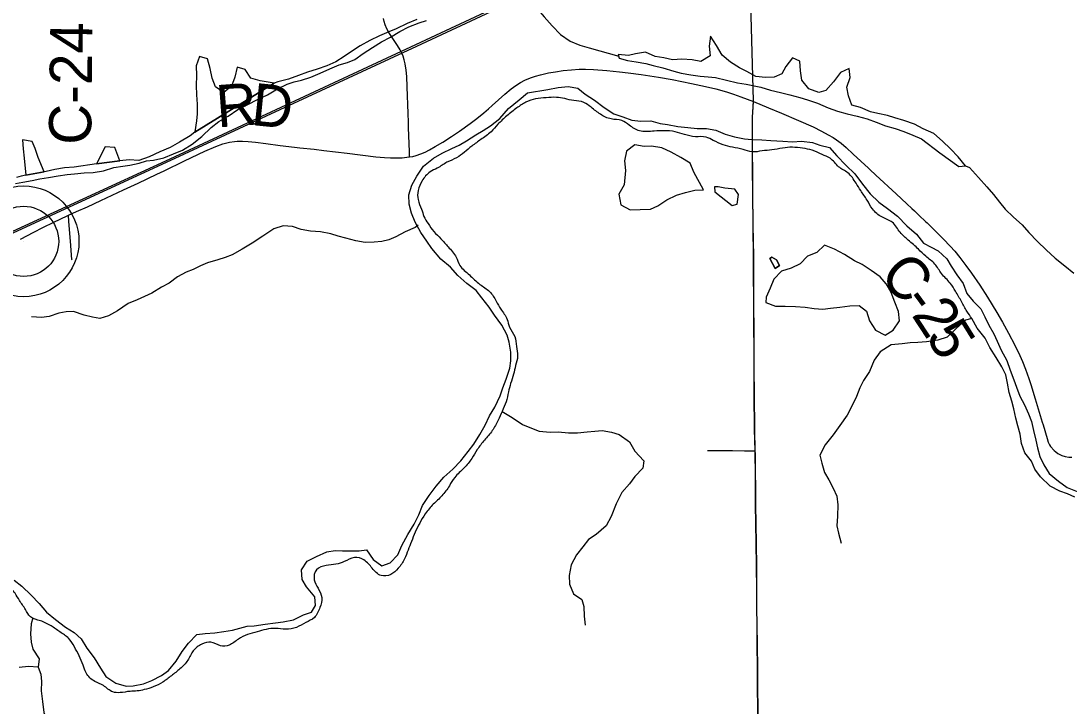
# Model space of a CAD drawing. Extents: x -87 to 2145, y -2128 to 440.
# Drawn here: x 82.91 to 120.1, y -946.28 to -921.98 of the extents above; entities that cross this region are included whole.
import ezdxf

# ---------------------------------------------------------------- set-up
doc = ezdxf.new("R2010")
doc.units = 0
for name, color, linetype in [('GM_X_County_Road', 7, 'Continuous'), ('GM_X_County_Road_Text', 7, 'Continuous'), ('GM_X_Major_River', 7, 'Continuous'), ('GM_X_Minor_Lake', 7, 'Continuous'), ('GM_X_Minor_River', 7, 'Continuous'), ('GM_X_Rail_Line', 7, 'Continuous'), ('GM_X_Township', 7, 'Continuous'), ('GM_X_Township_Road', 7, 'Continuous'), ('GM_X_Township_Text', 7, 'Continuous'), ('GM_X_Unincorporated', 7, 'Continuous'), ('GM_X_Unincorporated_Location', 7, 'Continuous')]:
    doc.layers.add(name, color=color, linetype=linetype)

msp = doc.modelspace()

# ---------------------------------------------------------------- linework, layer by layer
at = {"layer": 'GM_X_County_Road'}
for points in [[(96.697, -926.806), (96.691, -926.625), (96.664, -925.757), (96.663, -925.576), (96.653, -925.265), (96.617, -924.315), (96.6, -923.956), (96.578, -923.728), (96.542, -923.501), (96.51, -923.358), (96.472, -923.233), (96.427, -923.127), (96.365, -923.012), (96.268, -922.86), (95.966, -922.391), (95.895, -922.262), (95.835, -922.127), (95.795, -922.003), (95.772, -921.891)], [(96.697, -926.806), (96.81, -926.786), (96.939, -926.753), (97.096, -926.7), (97.248, -926.636), (97.411, -926.555), (97.612, -926.441), (97.879, -926.28), (98.183, -926.084), (98.469, -925.891), (98.844, -925.625), (99.081, -925.447), (99.336, -925.24), (99.499, -925.101), (99.635, -924.982), (100.085, -924.575), (100.299, -924.397), (100.469, -924.272), (100.634, -924.168), (100.792, -924.086), (100.987, -924.003), (101.171, -923.939), (101.344, -923.891), (101.631, -923.826), (101.872, -923.783), (102.147, -923.745), (102.44, -923.714), (102.717, -923.696), (102.945, -923.694), (103.223, -923.706), (103.696, -923.744), (104.153, -923.787), (104.462, -923.823), (104.916, -923.888), (105.532, -923.982), (106.017, -924.064), (106.709, -924.197), (107.206, -924.303), (107.572, -924.393), (107.95, -924.499), (108.2, -924.577), (108.461, -924.672), (108.907, -924.836)], [(108.968, -937.241), (108.953, -936.477), (108.939, -935.233), (108.93, -934.313), (108.932, -933.691), (108.928, -932.79), (108.922, -932.216), (108.917, -931.806), (108.914, -931.052), (108.914, -930.609), (108.914, -930.396), (108.912, -930.216), (108.905, -929.889), (108.902, -929.758), (108.896, -929.25), (108.885, -928.086), (108.878, -927.25), (108.874, -926.725), (108.872, -925.97), (108.875, -925.395), (108.885, -925.23), (108.907, -924.836)], [(108.907, -924.836), (109.433, -925.063), (109.903, -925.258), (110.507, -925.516), (111.017, -925.743), (111.312, -925.888), (111.559, -926.022), (111.729, -926.123), (111.853, -926.204), (112.012, -926.322), (112.189, -926.471), (112.445, -926.703), (112.985, -927.207), (113.032, -927.251), (113.25, -927.451), (113.971, -928.121), (114.345, -928.466), (114.525, -928.634), (114.62, -928.724), (114.714, -928.814), (114.786, -928.882), (115.012, -929.095), (115.067, -929.149), (115.122, -929.201), (115.249, -929.326), (115.643, -929.718), (115.881, -929.969), (116.045, -930.154), (116.224, -930.369), (116.445, -930.655), (116.647, -930.935), (116.933, -931.356), (117.209, -931.784), (117.546, -932.328), (117.745, -932.668), (117.96, -933.057), (118.179, -933.48), (118.359, -933.849), (118.453, -934.06), (118.561, -934.335), (118.678, -934.66), (118.75, -934.879), (118.905, -935.381), (119.082, -935.979), (119.15, -936.215), (119.182, -936.308), (119.322, -936.796), (119.366, -936.918), (119.412, -937.02), (119.445, -937.073), (119.571, -937.214), (119.629, -937.269), (119.706, -937.326), (119.775, -937.366), (119.845, -937.401), (119.967, -937.436), (120.094, -937.453), (120.206, -937.46)], [(84.591, -928.878), (84.879, -928.746), (85.269, -928.574), (85.743, -928.348), (86.545, -927.972), (87.067, -927.732), (87.734, -927.417), (87.986, -927.297), (88.711, -926.949), (89.439, -926.608), (89.828, -926.436), (90.072, -926.343), (90.306, -926.281), (90.482, -926.256), (90.579, -926.247), (90.774, -926.246), (90.969, -926.256), (91.228, -926.285), (91.602, -926.336), (92.106, -926.401), (92.612, -926.461), (92.808, -926.482), (93.313, -926.533), (93.655, -926.573), (94.485, -926.678), (95.496, -926.8), (95.807, -926.829), (96.021, -926.841), (96.235, -926.843), (96.432, -926.833), (96.679, -926.809), (96.697, -926.806)], [(82.894, -929.719), (83.359, -929.479), (83.679, -929.314), (84.078, -929.124), (84.551, -928.896), (84.591, -928.878)], [(109.106, -950.659), (109.105, -950.531), (109.088, -948.875), (109.075, -947.612), (109.068, -946.923), (109.053, -945.086), (109.044, -943.971), (109.037, -943.561), (109.027, -942.659), (109.024, -942.15), (109.018, -941.33), (109.007, -940.511), (108.987, -939.149), (108.983, -938.444), (108.981, -938.084), (108.97, -937.33), (108.968, -937.241)]]:
    msp.add_lwpolyline(points, dxfattribs=at)
at = {"layer": 'GM_X_Major_River'}
for points in [[(98.718, -926.232), (99.052, -926.026), (99.305, -925.87), (99.568, -925.703), (99.902, -925.448), (100.208, -925.092), (100.584, -924.787), (100.882, -924.536)], [(100.882, -924.536), (101.611, -924.412), (101.972, -924.347), (102.323, -924.303), (102.673, -924.368), (102.929, -924.583), (103.266, -924.798), (103.602, -925.054), (103.949, -925.28), (104.268, -925.385), (104.586, -925.5), (104.906, -925.536), (105.256, -925.531), (105.595, -925.617), (105.855, -925.651), (106.224, -925.727), (106.574, -925.762), (106.904, -925.797), (107.234, -925.793), (107.564, -925.858), (107.902, -925.994), (108.23, -926.099), (108.58, -926.165), (108.84, -926.189), (109.2, -926.195), (109.52, -926.22), (109.95, -926.247), (110.29, -926.272), (110.611, -926.247), (111, -926.294), (111.259, -926.388), (111.598, -926.474), (111.863, -926.768), (112.178, -927.104), (112.504, -927.41), (112.768, -927.775), (113.043, -928.11), (113.358, -928.416), (113.665, -928.631), (114.011, -928.907), (114.346, -929.254), (114.691, -929.55), (114.937, -929.864), (115.205, -930.009), (115.463, -930.134), (115.769, -930.419), (115.924, -930.682), (116.12, -930.986), (116.345, -931.3), (116.479, -931.653), (116.705, -931.928), (116.971, -932.192), (117.117, -932.475), (117.262, -932.778), (117.437, -933.082), (117.553, -933.344), (117.698, -933.657), (117.892, -934.031), (118.017, -934.364), (118.141, -934.717), (118.237, -934.969), (118.362, -935.292), (118.527, -935.605), (118.662, -935.918), (118.768, -936.19), (118.843, -936.512), (118.927, -936.854), (118.983, -937.126), (119.068, -937.428), (119.213, -937.731), (119.399, -938.034), (119.725, -938.31), (120.041, -938.526), (120.39, -938.672)], [(82.937, -942.028), (83.272, -942.354), (83.557, -942.649), (83.813, -942.953), (84.139, -943.219), (84.485, -943.484), (84.792, -943.669), (85.048, -943.904), (85.243, -944.227), (85.508, -944.572), (85.732, -944.936), (85.917, -945.24), (86.274, -945.476), (86.643, -945.581), (86.893, -945.565), (87.254, -945.5), (87.557, -945.374), (87.89, -945.199), (88.143, -945.023), (88.419, -944.686), (88.634, -944.348), (88.859, -944.051), (89.155, -943.745), (89.446, -943.709), (89.786, -943.684), (90.107, -943.639), (90.418, -943.594), (90.68, -943.517), (90.931, -943.451), (91.182, -943.435), (91.573, -943.38), (91.944, -943.336), (92.215, -943.3), (92.576, -943.225), (92.94, -943.05), (93.221, -942.954), (93.366, -942.716), (93.34, -942.405), (93.036, -942.049), (92.89, -941.797), (92.865, -941.456), (93.061, -941.148), (93.394, -940.982), (93.767, -940.818), (94.058, -940.762), (94.318, -940.776), (94.578, -940.78), (94.908, -940.775), (95.169, -940.739), (95.404, -941.083), (95.71, -941.308), (96.012, -941.202), (96.287, -940.916), (96.423, -940.587), (96.639, -940.2), (96.866, -939.832), (97.031, -939.504), (97.157, -939.165), (97.393, -938.818), (97.638, -938.481), (97.914, -938.165), (98.239, -937.879), (98.524, -937.583), (98.779, -937.256), (98.974, -936.998), (99.19, -936.651), (99.385, -936.323), (99.541, -935.995), (99.726, -935.687), (99.913, -935.279), (100.007, -935), (100.132, -934.691), (100.259, -934.302), (100.293, -934.042), (100.288, -933.731), (100.234, -933.38), (100.168, -933.128), (99.973, -932.775), (99.709, -932.42), (99.523, -932.136), (99.258, -931.802), (99.062, -931.548), (98.726, -931.292), (98.411, -931.007), (98.155, -930.712), (97.809, -930.427), (97.495, -930.051), (97.309, -929.798), (97.094, -929.484), (96.9, -929.12), (96.765, -928.807), (96.69, -928.486), (96.675, -928.155), (96.781, -927.805), (96.956, -927.487), (97.192, -927.14), (97.547, -926.855), (97.85, -926.669), (98.193, -926.504), (98.456, -926.388), (98.718, -926.232)], [(120.306, -938.876), (120.048, -938.761), (119.779, -938.656), (119.433, -938.479), (119.089, -938.152), (118.894, -937.878), (118.769, -937.595), (118.535, -937.3), (118.411, -936.967), (118.367, -936.645), (118.283, -936.343), (118.218, -936.071), (118.144, -935.739), (118.07, -935.467), (117.975, -935.165), (117.922, -934.833), (117.858, -934.531), (117.713, -934.248), (117.519, -933.924), (117.296, -933.569), (117.122, -933.235), (116.839, -932.879), (116.655, -932.535)], [(82.67, -941.813), (82.937, -942.028)]]:
    msp.add_lwpolyline(points, dxfattribs=at)
for points in [[(116.655, -932.535), (116.48, -932.281), (116.287, -931.937), (116.073, -931.572), (115.889, -931.288), (115.575, -930.941), (115.341, -930.606), (115.017, -930.329), (114.761, -930.084), (114.397, -929.757), (114.112, -929.481), (113.829, -929.125), (113.462, -928.937), (113.127, -928.65), (112.933, -928.336), (112.71, -928.001), (112.545, -927.738), (112.251, -927.371), (111.925, -927.155), (111.621, -926.849), (111.343, -926.723), (110.986, -926.566), (110.647, -926.5), (110.287, -926.463), (109.936, -926.496), (109.555, -926.559), (109.214, -926.593), (108.853, -926.626), (108.534, -926.54), (108.165, -926.463), (107.827, -926.377), (107.479, -926.22), (107.221, -926.105), (106.841, -926.088), (106.453, -926.01), (106.124, -925.914), (105.725, -925.877), (105.384, -925.89), (104.854, -925.881), (104.497, -925.684), (104.23, -925.518), (103.851, -925.461), (103.474, -925.294), (103.139, -925.047), (102.882, -924.872), (102.533, -924.806), (102.204, -924.74), (101.914, -924.694), (101.544, -924.708), (101.173, -924.751), (100.83, -924.865), (100.506, -925.069), (100.15, -925.354), (99.834, -925.648), (99.589, -925.914), (99.233, -926.188), (98.908, -926.423), (98.644, -926.639), (98.37, -926.834), (98.027, -926.998), (97.682, -927.202), (97.43, -927.338), (97.143, -927.654), (97.007, -927.992), (97, -928.322), (97.124, -928.655), (97.209, -928.917), (97.354, -929.17), (97.559, -929.454), (97.814, -929.709), (98.068, -929.995), (98.352, -930.36), (98.486, -930.653), (98.82, -930.99), (99.194, -931.327), (99.539, -931.584), (99.772, -931.919), (99.937, -932.202), (100.16, -932.567), (100.245, -932.839), (100.429, -933.173), (100.492, -933.525), (100.535, -933.866), (100.459, -934.206), (100.393, -934.515), (100.286, -934.844), (100.21, -935.143), (100.123, -935.492), (99.987, -935.83), (99.84, -936.148), (99.633, -936.515), (99.356, -936.851), (99.1, -937.187), (98.903, -937.504), (98.637, -937.839), (98.3, -938.174), (98.114, -938.471)], [(98.114, -938.471), (97.847, -938.827), (97.541, -939.122), (97.254, -939.468), (97.058, -939.795), (96.901, -940.112), (96.765, -940.451), (96.649, -940.749), (96.522, -941.067), (96.296, -941.394), (96.031, -941.62), (95.69, -941.654), (95.375, -941.398), (95.081, -941.102), (94.742, -941.016), (94.379, -941.159), (94.087, -941.254), (93.736, -941.298), (93.393, -941.452), (93.316, -941.802), (93.45, -942.105), (93.584, -942.438), (93.517, -942.787), (93.32, -943.144), (93.016, -943.319), (92.682, -943.493), (92.301, -943.557), (91.941, -943.53), (91.61, -943.565), (91.288, -943.649), (90.946, -943.743), (90.623, -943.908), (90.299, -944.122), (89.988, -944.147), (89.65, -944.021), (89.329, -944.085), (89.024, -944.32), (88.827, -944.657), (88.551, -944.963), (88.246, -945.208), (87.941, -945.433), (87.598, -945.607), (87.286, -945.702), (87.035, -945.747), (86.784, -945.763), (86.423, -945.807), (86.163, -945.782), (85.837, -945.556), (85.53, -945.41), (85.216, -945.104), (85.111, -944.831), (84.977, -944.498), (84.803, -944.185), (84.599, -943.88), (84.293, -943.655), (83.977, -943.439), (83.6, -943.261), (83.243, -943.115), (83.068, -942.861), (82.854, -942.537), (82.699, -942.283), (82.415, -941.948), (82.141, -941.622), (81.867, -941.327), (81.663, -940.992), (81.419, -940.657), (81.106, -940.311), (80.911, -940.017), (80.617, -939.731), (80.402, -939.467), (80.097, -939.191), (79.972, -938.918), (79.648, -938.591), (79.374, -938.296), (79.1, -937.96), (78.785, -937.664), (78.461, -937.347), (78.103, -937.241), (77.783, -937.225), (77.442, -937.289), (77.133, -937.223), (76.804, -937.157), (76.545, -937.082), (76.185, -937.055), (75.805, -937.058), (75.456, -937.002), (75.186, -936.966), (74.886, -936.951), (74.544, -937.035), (74.193, -937.098), (73.873, -937.042), (73.505, -936.945), (73.186, -936.859), (72.908, -936.758)]]:
    msp.add_spline(points, degree=3, dxfattribs=at)
at = {"layer": 'GM_X_Minor_Lake'}
for p, q in [((89.074, -925.934), (91.888, -924.196)), ((85.584, -927.053), (86.419, -926.947)), ((116.192, -927.149), (116.433, -927.123)), ((83.079, -927.45), (83.736, -927.337)), ((107.521, -927.873), (107.538, -928.043))]:
    msp.add_line(p, q, dxfattribs=at)
for points in [[(116.433, -927.123), (116.168, -926.808), (115.892, -926.523), (115.616, -926.248), (115.3, -925.972), (114.922, -925.816), (114.615, -925.65), (114.237, -925.514), (113.918, -925.419), (113.659, -925.334), (113.32, -925.269), (113.06, -925.204), (112.702, -925.058), (112.393, -924.973), (112.279, -924.641), (112.214, -924.329), (112.339, -923.99), (112.294, -923.669), (111.992, -923.814), (111.746, -924.141), (111.471, -924.447), (111.219, -924.523), (110.871, -924.387), (110.616, -924.083), (110.571, -923.751), (110.547, -923.41), (110.288, -923.286), (110.053, -923.603), (109.909, -923.861), (109.636, -923.977), (109.326, -923.992), (108.986, -923.957), (108.669, -923.781), (108.41, -923.647), (108.083, -923.441), (107.797, -923.196), (107.592, -922.852), (107.378, -922.528), (107.332, -922.878), (107.366, -923.219), (107.033, -923.424), (106.723, -923.359), (106.363, -923.334), (106.033, -923.359), (105.723, -923.294), (105.414, -923.249), (105.066, -923.093), (104.715, -923.147), (104.463, -923.204), (104.104, -923.168)], [(104.104, -923.168), (104.132, -923.299), (104.43, -923.384), (104.74, -923.428), (105.089, -923.494), (105.349, -923.558), (105.688, -923.644), (106.076, -923.77), (106.335, -923.834), (106.684, -923.9), (107.014, -923.945), (107.294, -923.97), (107.554, -923.994), (107.943, -924.08), (108.342, -924.177), (108.641, -924.222), (109.16, -924.33), (109.509, -924.436), (109.858, -924.522), (110.197, -924.607), (110.546, -924.703), (110.825, -924.778), (111.173, -924.903), (111.551, -925.06), (111.889, -925.185), (112.228, -925.281), (112.587, -925.357), (112.936, -925.453), (113.254, -925.578), (113.593, -925.704), (113.932, -925.8), (114.24, -925.905), (114.558, -926.04), (114.867, -926.165), (115.519, -926.657), (116.192, -927.149)], [(91.888, -924.196), (91.392, -924.109), (91.063, -924.013), (90.869, -923.709), (90.581, -923.624), (90.494, -923.983), (90.377, -924.301), (90.103, -924.527), (89.816, -924.321), (89.692, -924.008), (89.619, -923.676), (89.526, -923.324), (89.247, -923.239), (89.13, -923.577), (89.134, -923.918), (89.127, -924.269), (89.141, -924.6), (89.164, -924.941), (89.157, -925.281), (89.142, -925.532), (89.076, -925.922)], [(89.076, -925.922), (89.074, -925.934)], [(83.736, -927.337), (83.513, -926.832), (83.409, -926.51), (83.304, -926.257), (82.965, -926.201), (82.989, -926.522), (83.022, -926.853), (83.079, -927.45)], [(86.419, -926.947), (86.242, -926.471), (85.902, -926.445), (85.584, -927.053)], [(107.135, -927.974), (106.791, -927.348), (106.657, -927.025), (106.33, -926.828), (105.984, -926.641), (105.646, -926.485), (105.287, -926.428), (105.027, -926.433), (104.688, -926.377), (104.403, -926.602), (104.326, -926.941), (104.36, -927.292), (104.32, -927.793)], [(104.32, -927.793), (104.123, -928.13), (104.196, -928.502), (104.523, -928.688), (104.883, -928.675), (105.254, -928.662), (105.506, -928.536), (105.831, -928.332), (106.174, -928.158), (106.496, -928.064), (106.828, -927.98), (107.135, -927.974)], [(108.33, -928.479), (108.367, -928.139), (108.24, -927.946), (107.89, -927.92), (107.651, -927.865), (107.521, -927.873)], [(107.538, -928.043), (108.149, -928.526), (108.33, -928.479)], [(113.612, -931.306), (113.405, -931.062), (113.079, -930.837), (112.762, -930.621), (112.484, -930.496), (112.137, -930.27), (111.78, -930.074), (111.422, -929.938), (111.157, -930.194), (110.824, -930.329), (110.56, -930.596), (110.237, -930.751), (109.895, -930.856), (109.63, -931.142), (109.495, -931.46), (109.359, -931.779), (109.346, -931.969)], [(109.554, -930.366), (109.483, -930.415), (109.677, -930.759)], [(109.677, -930.759), (109.483, -930.415), (109.554, -930.366), (109.723, -930.459), (109.829, -930.652), (109.677, -930.759)], [(109.677, -930.759), (109.829, -930.652), (109.723, -930.459), (109.554, -930.366)], [(109.346, -931.969), (109.684, -932.105), (110.025, -932.1), (110.395, -932.106), (110.735, -932.132), (111.055, -932.187), (111.365, -932.202), (111.635, -932.176), (111.966, -932.131), (112.318, -932.087), (112.658, -932.072), (112.915, -932.277), (113.02, -932.619), (113.234, -932.954), (113.572, -933.129), (113.865, -932.954), (114.081, -932.617), (114.056, -932.285), (113.921, -931.963), (113.787, -931.62), (113.612, -931.306)]]:
    msp.add_lwpolyline(points, dxfattribs=at)
at = {"layer": 'GM_X_Minor_River'}
for p, q in [((91.888, -924.196), (89.074, -925.934)), ((89.074, -925.934), (88.912, -926.053)), ((86.419, -926.947), (85.584, -927.053)), ((86.75, -926.913), (86.419, -926.947))]:
    msp.add_line(p, q, dxfattribs=at)
for points in [[(100.6, -920.786), (100.655, -920.873), (100.898, -921.179), (101.181, -921.496), (101.473, -921.833), (101.765, -922.16), (102.058, -922.467), (102.402, -922.695), (102.739, -922.843), (103.077, -922.941), (104.12, -923.235)], [(82.719, -927.744), (82.97, -927.697), (83.311, -927.642), (83.582, -927.586), (83.883, -927.541), (84.225, -927.476), (84.546, -927.431), (84.806, -927.404), (85.147, -927.369), (85.468, -927.364), (85.839, -927.3), (86.201, -927.185), (86.522, -927.13), (86.773, -927.103), (87.104, -927.028), (87.366, -926.942), (87.617, -926.916), (87.978, -926.841), (88.321, -926.696), (88.643, -926.57), (88.987, -926.355), (89.322, -926.079), (89.657, -925.764), (89.931, -925.547), (90.264, -925.362), (90.609, -925.127), (90.962, -924.942), (91.305, -924.766), (91.658, -924.601), (92.012, -924.386), (92.355, -924.231), (92.606, -924.145), (92.858, -924.088), (93.2, -923.983), (93.532, -923.838), (93.875, -923.683), (94.198, -923.537), (94.499, -923.462), (94.751, -923.355), (95.055, -923.139), (95.379, -922.924), (95.702, -922.728), (96.025, -922.563), (96.349, -922.357), (96.672, -922.192), (97.035, -922.047), (97.296, -921.971)], [(96.956, -921.935), (96.614, -922.071), (96.22, -922.265), (95.968, -922.371), (95.626, -922.517), (95.283, -922.682), (94.949, -922.867), (94.636, -923.063), (94.383, -923.249), (94.079, -923.435), (93.767, -923.571), (93.414, -923.696), (93.082, -923.801), (92.76, -923.916), (92.398, -924.051), (92.026, -924.146), (91.888, -924.196)], [(88.912, -926.053), (88.538, -926.278), (88.204, -926.474), (87.842, -926.628), (87.458, -926.803), (87.086, -926.938), (86.75, -926.913)], [(85.584, -927.053), (84.8, -927.174), (84.449, -927.199), (84.108, -927.253), (83.805, -927.324)], [(116.433, -927.123), (116.571, -927.179), (116.893, -927.537), (117.185, -927.865), (117.418, -928.141), (117.632, -928.406), (117.836, -928.661), (118.129, -928.949), (118.443, -929.216), (118.677, -929.482), (118.989, -929.81), (119.292, -930.098), (119.615, -930.396), (119.959, -930.675), (120.273, -930.932)], [(82.913, -927.494), (82.752, -927.534)], [(83.805, -927.324), (83.736, -927.337), (83.079, -927.45), (82.913, -927.494)], [(97.004, -929.226), (96.892, -929.304), (96.548, -929.467), (96.214, -929.639), (95.961, -929.744), (95.71, -929.809), (95.439, -929.833), (95.129, -929.836), (94.79, -929.788), (94.432, -929.69), (94.164, -929.614), (93.906, -929.538), (93.537, -929.46), (93.188, -929.442), (92.849, -929.384), (92.542, -929.277), (92.212, -929.25), (91.879, -929.353), (91.493, -929.615), (91.117, -929.867), (90.762, -930.08), (90.407, -930.282), (90.155, -930.377), (89.893, -930.451), (89.53, -930.563), (89.277, -930.668), (89.024, -930.803), (88.772, -930.897), (88.468, -931.061), (88.162, -931.284), (87.899, -931.429), (87.554, -931.642), (87.291, -931.756), (87.028, -931.88), (86.715, -932.004), (86.338, -932.266), (86.014, -932.439), (85.702, -932.532), (85.443, -932.487), (85.154, -932.42), (84.767, -932.291), (84.517, -932.296), (84.256, -932.35), (83.903, -932.462), (83.642, -932.507), (83.282, -932.479)], [(116.655, -932.535), (116.434, -932.595), (116.099, -932.89), (115.783, -933.195), (115.451, -933.31), (115.04, -933.364), (114.739, -933.389), (114.468, -933.404), (114.178, -933.43), (113.787, -933.474), (113.402, -933.718), (113.187, -934.015), (113.02, -934.423), (112.805, -934.74), (112.681, -934.999), (112.556, -935.298), (112.379, -935.676), (112.224, -935.964), (111.968, -936.33), (111.732, -936.667), (111.446, -937.013), (111.26, -937.381), (111.326, -937.663), (111.43, -938.005), (111.576, -938.258), (111.732, -938.561), (111.867, -938.834), (111.892, -939.145), (111.886, -939.546), (111.86, -939.886), (111.926, -940.148), (112.01, -940.51)], [(99.987, -935.83), (100.341, -936.047), (100.707, -936.293), (100.965, -936.407), (101.294, -936.533), (101.683, -936.569), (101.974, -936.553), (102.334, -936.589), (102.654, -936.594), (103.005, -936.559), (103.276, -936.533), (103.536, -936.507), (103.866, -936.573), (104.135, -936.647), (104.501, -936.913), (104.695, -937.247), (105.01, -937.583), (104.976, -937.843), (104.691, -938.139), (104.507, -938.396), (104.231, -938.713), (104.034, -939.111), (103.857, -939.559), (103.681, -939.897), (103.326, -940.202), (103.053, -940.378), (102.848, -940.635), (102.624, -940.923), (102.428, -941.27), (102.361, -941.65), (102.376, -941.961), (102.521, -942.304), (102.818, -942.499), (102.884, -942.75), (102.898, -943.091), (102.933, -943.413)], [(83.327, -943.149), (83.265, -943.366), (83.25, -943.716), (83.275, -944.017), (83.331, -944.269), (83.556, -944.603), (83.521, -944.903), (83.181, -944.878), (82.84, -944.913)], [(83.521, -944.903), (83.617, -945.155), (83.642, -945.416), (83.627, -945.746), (83.671, -946.118), (83.725, -946.509), (83.831, -946.771), (83.996, -947.085), (84.263, -947.289), (84.52, -947.433), (84.889, -947.519), (85.258, -947.655), (85.597, -947.7), (85.897, -947.694), (86.219, -947.599), (86.501, -947.503), (86.852, -947.458), (87.118, -947.753), (87.212, -948.085), (87.197, -948.415), (87.352, -948.738), (87.256, -949.088)]]:
    msp.add_lwpolyline(points, dxfattribs=at)
at = {"layer": 'GM_X_Rail_Line'}
for points in [[(-21.617, -967.666), (-6.546, -964.616), (-3.561, -963.932), (-1.566, -963.442), (0.118, -962.931), (1.699, -962.4), (3.838, -961.601), (28.759, -951.515), (59.571, -939.152), (75.84, -932.552), (88.203, -926.87), (96.925, -922.819), (105.55, -918.791), (110.482, -916.484), (112.175, -915.737), (113.919, -915.034), (115.097, -914.6), (116.786, -914.024), (117.94, -913.664), (119.191, -913.298), (120.413, -912.979)], [(-21.617, -967.73), (-6.533, -964.677), (-3.546, -963.993), (-1.549, -963.503), (0.137, -962.99), (1.72, -962.459), (3.86, -961.659), (28.782, -951.573), (59.595, -939.21), (75.865, -932.609), (88.229, -926.926), (96.951, -922.876), (105.577, -918.848), (110.508, -916.541), (112.2, -915.794), (113.942, -915.093), (115.118, -914.659), (116.805, -914.084), (117.959, -913.724), (119.208, -913.358), (120.428, -913.039)]]:
    msp.add_lwpolyline(points, dxfattribs=at)
at = {"layer": 'GM_X_Township'}
msp.add_lwpolyline([(109.062, -946.909), (109.047, -945.072), (109.038, -943.957), (109.031, -943.547), (109.021, -942.644), (109.018, -942.136), (109.012, -941.316), (109, -940.496), (108.98, -939.135), (108.976, -938.43), (108.974, -938.07), (108.964, -937.316), (108.962, -937.227), (108.946, -936.463), (108.933, -935.219), (108.923, -934.298), (108.926, -933.676), (108.922, -932.776), (108.916, -932.202), (108.911, -931.792), (108.907, -931.037), (108.908, -930.595), (108.907, -930.382), (108.906, -930.202), (108.899, -929.875), (108.896, -929.744), (108.889, -929.236), (108.879, -928.072), (108.872, -927.235), (108.868, -926.71), (108.866, -925.956), (108.869, -925.38), (108.878, -925.215), (108.901, -924.822), (108.528, -911.035)], dxfattribs=at)
at = {"layer": 'GM_X_Township_Road'}
for points in [[(84.72, -930.474), (84.718, -930.442), (84.669, -929.793), (84.61, -929.093), (84.591, -928.878)], [(108.968, -937.241), (108.814, -937.241), (108.586, -937.239), (108.161, -937.236), (107.768, -937.23), (107.278, -937.231)]]:
    msp.add_lwpolyline(points, dxfattribs=at)
at = {"layer": 'GM_X_Township_Text'}
msp.add_lwpolyline([(109.062, -946.909), (109.047, -945.072), (109.038, -943.957), (109.031, -943.547), (109.021, -942.644), (109.018, -942.136), (109.012, -941.316), (109, -940.496), (108.98, -939.135), (108.976, -938.43), (108.974, -938.07), (108.964, -937.316), (108.962, -937.227), (108.946, -936.463), (108.933, -935.219), (108.923, -934.298), (108.926, -933.676), (108.922, -932.776), (108.916, -932.202), (108.911, -931.792), (108.907, -931.037), (108.908, -930.595), (108.907, -930.382), (108.906, -930.202), (108.899, -929.875), (108.896, -929.744), (108.889, -929.236), (108.879, -928.072), (108.872, -927.235), (108.868, -926.71), (108.866, -925.956), (108.869, -925.38), (108.878, -925.215), (108.901, -924.822), (108.528, -911.035)], dxfattribs=at)
at = {"layer": 'GM_X_Unincorporated'}
for radius in [1.964, 1.245]:
    msp.add_circle((83.002, -929.801), radius, dxfattribs=at)
at = {"layer": 'GM_X_Unincorporated_Location'}
msp.add_line((83.002, -929.801), (83.002, -929.801), dxfattribs=at)

# ---------------------------------------------------------------- texts
at = {"layer": 'GM_X_County_Road_Text'}
for s, rotation, p in [('C-24', 89.3135, (85.396, -926.383)), ('R', 4.2778, (89.886, -925.763)), ('D', 354.2166, (91.045, -925.67)), ('C', 313.4571, (113.321, -931.071)), ('-', 306.3172, (114.137, -931.928)), ('2', 303.3393, (114.49, -932.407)), ('5', 301.9304, (114.993, -933.171))]:
    msp.add_text(s, height=1.5, rotation=rotation, dxfattribs=at).set_placement(p)

doc.saveas('drawing.dxf')
